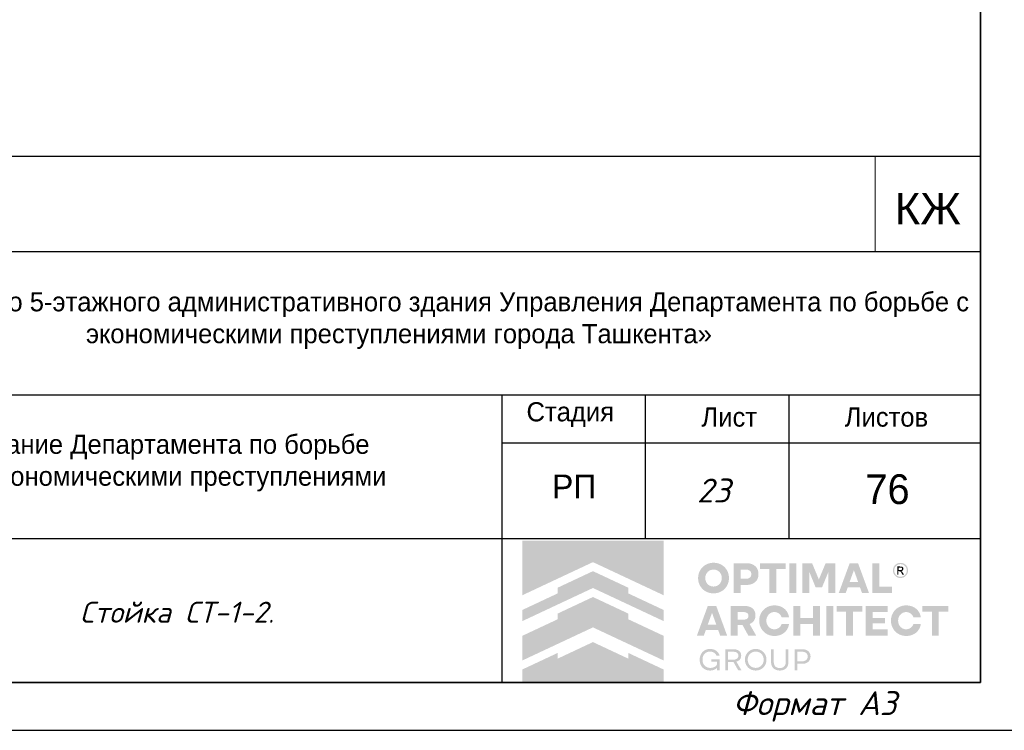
# Model space of a CAD drawing. Header units: millimetres. Extents: x -33345 to 4712671, y -3392 to 121473.
# Tile 278 of 656: x 1510796 to 1521087, y 44501 to 51926. Entities that reach past the tile are written whole.
import ezdxf

# ---------------------------------------------------------------- set-up
doc = ezdxf.new("R2010")
doc.units = ezdxf.units.MM
doc.layers.add('_линия', color=7, linetype='Continuous')
doc.layers.add('Текст', color=7, linetype='Continuous', lineweight=20)
doc.styles.add('_text', font='isocpeui.ttf')
doc.styles.add('ISOCPEUR', font='isocpeui.ttf', dxfattribs={"height": 300})
doc.styles.get("Standard").update_dxf_attribs({"font": 'arial.ttf'})
doc.styles.add('X-U-RW-01$0$StyleROMANS', font='GOTHIC.TTF')
doc.styles.add('Конструктор', font='isocpeui.ttf', dxfattribs={"height": 200})

# ---------------------------------------------------------------- blocks, each defined once
blk = doc.blocks.new('awertgre')
at = {"ltscale": 20}
blk.add_lwpolyline([(-49481172, 24226618), (-49439172, 24226618), (-49439172, 24196918), (-49481172, 24196918)], close=True, dxfattribs=at)
at = {"lineweight": 35}
blk.add_lwpolyline([(-49479172, 24226118), (-49439672, 24226118), (-49439672, 24197418), (-49479172, 24197418)], close=True, dxfattribs=at)
at = {"ltscale": 20, "insert": (-49442261, 24197327), "char_height": 250, "width": 9347.37, "attachment_point": 1, "style": 'ISOCPEUR'}
blk.add_mtext('Формат А3', dxfattribs=at)
blk = doc.blocks.new('logo')
at = {"true_color": 0x90e0ed}
h = blk.add_hatch(color=141, dxfattribs=at)
h.dxf.hatch_style = 1
h.paths.add_polyline_path([(5.672, 5.668), (0.009, 5.668), (0.009, 3.483), (1.425, 4.147), (2.84, 4.81), (4.256, 4.147), (5.672, 3.483)])
at = {"true_color": 0x212121}
h = blk.add_hatch(color=250, dxfattribs=at)
h.dxf.hatch_style = 1
h.paths.add_polyline_path([(8.107, 4.61), (8.086, 4.63), (8.064, 4.649), (8.041, 4.667), (8.017, 4.683), (7.992, 4.699), (7.967, 4.713), (7.94, 4.726), (7.912, 4.738), (7.884, 4.749), (7.855, 4.759), (7.825, 4.766), (7.795, 4.773), (7.763, 4.778), (7.732, 4.782), (7.7, 4.784), (7.667, 4.785), (7.634, 4.784), (7.602, 4.782), (7.571, 4.778), (7.54, 4.773), (7.51, 4.766), (7.48, 4.758), (7.451, 4.749), (7.422, 4.738), (7.394, 4.725), (7.367, 4.712), (7.341, 4.697), (7.316, 4.682), (7.292, 4.665), (7.269, 4.648), (7.247, 4.629), (7.226, 4.609), (7.206, 4.588), (7.187, 4.566), (7.169, 4.544), (7.153, 4.52), (7.137, 4.495), (7.122, 4.47), (7.109, 4.443), (7.097, 4.416), (7.086, 4.387), (7.076, 4.359), (7.068, 4.329), (7.061, 4.299), (7.056, 4.268), (7.053, 4.237), (7.05, 4.205), (7.05, 4.173), (7.05, 4.14), (7.053, 4.108), (7.056, 4.077), (7.061, 4.047), (7.068, 4.016), (7.076, 3.987), (7.086, 3.958), (7.097, 3.93), (7.109, 3.903), (7.122, 3.876), (7.137, 3.85), (7.153, 3.826), (7.169, 3.802), (7.187, 3.779), (7.206, 3.757), (7.226, 3.736), (7.247, 3.716), (7.269, 3.697), (7.292, 3.679), (7.316, 3.662), (7.341, 3.647), (7.367, 3.633), (7.394, 3.619), (7.422, 3.607), (7.451, 3.596), (7.48, 3.587), (7.51, 3.579), (7.54, 3.573), (7.571, 3.568), (7.602, 3.564), (7.634, 3.562), (7.667, 3.561), (7.7, 3.562), (7.732, 3.564), (7.763, 3.568), (7.795, 3.573), (7.825, 3.579), (7.855, 3.587), (7.884, 3.596), (7.912, 3.607), (7.94, 3.619), (7.967, 3.633), (7.992, 3.647), (8.017, 3.662), (8.041, 3.679), (8.064, 3.697), (8.086, 3.716), (8.107, 3.736), (8.127, 3.757), (8.146, 3.779), (8.164, 3.802), (8.181, 3.826), (8.196, 3.85), (8.211, 3.876), (8.224, 3.903), (8.237, 3.93), (8.248, 3.958), (8.257, 3.987), (8.265, 4.016), (8.272, 4.047), (8.277, 4.077), (8.281, 4.108), (8.283, 4.14), (8.284, 4.173), (8.283, 4.205), (8.281, 4.237), (8.277, 4.268), (8.272, 4.299), (8.265, 4.329), (8.257, 4.359), (8.248, 4.387), (8.237, 4.416), (8.224, 4.443), (8.211, 4.47), (8.196, 4.495), (8.181, 4.52), (8.164, 4.544), (8.146, 4.567), (8.127, 4.589)])
h.paths.add_polyline_path([(7.841, 4.464), (7.854, 4.455), (7.867, 4.446), (7.879, 4.436), (7.891, 4.426), (7.902, 4.415), (7.913, 4.403), (7.923, 4.391), (7.933, 4.379), (7.942, 4.366), (7.95, 4.352), (7.958, 4.338), (7.965, 4.324), (7.972, 4.308), (7.977, 4.293), (7.982, 4.277), (7.987, 4.261), (7.99, 4.244), (7.993, 4.228), (7.995, 4.21), (7.996, 4.193), (7.996, 4.175), (7.996, 4.157), (7.995, 4.139), (7.993, 4.121), (7.99, 4.104), (7.987, 4.088), (7.982, 4.071), (7.977, 4.055), (7.972, 4.039), (7.965, 4.024), (7.958, 4.009), (7.95, 3.994), (7.942, 3.981), (7.933, 3.967), (7.923, 3.955), (7.913, 3.942), (7.902, 3.931), (7.891, 3.92), (7.879, 3.909), (7.867, 3.9), (7.854, 3.891), (7.841, 3.882), (7.827, 3.874), (7.813, 3.867), (7.798, 3.86), (7.783, 3.854), (7.767, 3.849), (7.751, 3.844), (7.735, 3.841), (7.718, 3.838), (7.701, 3.836), (7.684, 3.835), (7.667, 3.834), (7.649, 3.835), (7.632, 3.836), (7.615, 3.838), (7.598, 3.841), (7.582, 3.844), (7.566, 3.849), (7.551, 3.854), (7.535, 3.86), (7.521, 3.867), (7.506, 3.874), (7.492, 3.882), (7.479, 3.891), (7.466, 3.9), (7.454, 3.909), (7.442, 3.92), (7.431, 3.931), (7.42, 3.942), (7.41, 3.955), (7.4, 3.967), (7.391, 3.981), (7.383, 3.994), (7.375, 4.009), (7.368, 4.024), (7.362, 4.039), (7.356, 4.055), (7.351, 4.071), (7.347, 4.088), (7.343, 4.104), (7.34, 4.121), (7.338, 4.139), (7.337, 4.157), (7.337, 4.175), (7.337, 4.193), (7.338, 4.21), (7.34, 4.228), (7.343, 4.244), (7.347, 4.261), (7.351, 4.277), (7.356, 4.293), (7.362, 4.308), (7.368, 4.324), (7.375, 4.338), (7.383, 4.352), (7.391, 4.366), (7.4, 4.379), (7.41, 4.391), (7.42, 4.403), (7.431, 4.415), (7.442, 4.426), (7.454, 4.436), (7.466, 4.446), (7.479, 4.455), (7.492, 4.464), (7.506, 4.472), (7.521, 4.479), (7.535, 4.486), (7.551, 4.492), (7.566, 4.497), (7.582, 4.501), (7.598, 4.505), (7.615, 4.508), (7.632, 4.51), (7.649, 4.511), (7.667, 4.511), (7.684, 4.511), (7.701, 4.51), (7.718, 4.508), (7.735, 4.505), (7.751, 4.501), (7.767, 4.497), (7.783, 4.492), (7.798, 4.486), (7.813, 4.479), (7.827, 4.472)], flags=16)
h.paths.add_polyline_path([(9.335, 4.648), (9.319, 4.662), (9.301, 4.675), (9.283, 4.687), (9.264, 4.698), (9.245, 4.709), (9.224, 4.719), (9.203, 4.728), (9.181, 4.736), (9.158, 4.743), (9.134, 4.749), (9.11, 4.755), (9.085, 4.759), (9.059, 4.762), (9.032, 4.765), (9.005, 4.766), (8.977, 4.767), (8.47, 4.767), (8.47, 3.579), (8.75, 3.579), (8.75, 3.898), (8.977, 3.898), (9.005, 3.898), (9.032, 3.9), (9.059, 3.902), (9.085, 3.906), (9.11, 3.91), (9.134, 3.915), (9.158, 3.921), (9.181, 3.928), (9.203, 3.936), (9.224, 3.945), (9.245, 3.954), (9.264, 3.965), (9.283, 3.976), (9.301, 3.988), (9.319, 4.001), (9.335, 4.014), (9.35, 4.029), (9.365, 4.044), (9.379, 4.059), (9.391, 4.076), (9.403, 4.093), (9.414, 4.111), (9.424, 4.13), (9.432, 4.15), (9.44, 4.17), (9.447, 4.191), (9.453, 4.212), (9.458, 4.234), (9.461, 4.257), (9.464, 4.28), (9.466, 4.304), (9.466, 4.329), (9.466, 4.353), (9.464, 4.377), (9.461, 4.401), (9.458, 4.424), (9.453, 4.446), (9.447, 4.468), (9.44, 4.489), (9.432, 4.51), (9.424, 4.53), (9.414, 4.549), (9.403, 4.567), (9.391, 4.585), (9.379, 4.602), (9.365, 4.618), (9.35, 4.633)])
h.paths.add_polyline_path([(8.75, 4.511), (8.959, 4.511), (8.984, 4.511), (9.008, 4.508), (9.031, 4.505), (9.052, 4.499), (9.071, 4.492), (9.09, 4.484), (9.106, 4.474), (9.121, 4.463), (9.135, 4.45), (9.147, 4.436), (9.156, 4.421), (9.165, 4.404), (9.171, 4.387), (9.175, 4.368), (9.178, 4.348), (9.179, 4.327), (9.178, 4.306), (9.175, 4.287), (9.171, 4.268), (9.165, 4.251), (9.156, 4.235), (9.147, 4.22), (9.135, 4.206), (9.121, 4.193), (9.106, 4.182), (9.09, 4.172), (9.071, 4.164), (9.052, 4.157), (9.031, 4.151), (9.008, 4.148), (8.984, 4.145), (8.959, 4.144), (8.75, 4.144)], flags=16)
h.paths.add_polyline_path([(10.558, 4.767), (9.528, 4.767), (9.528, 4.529), (9.904, 4.529), (9.904, 3.579), (10.182, 3.579), (10.182, 4.529), (10.558, 4.529)])
h.paths.add_polyline_path([(10.975, 4.767), (10.695, 4.767), (10.695, 3.579), (10.975, 3.579)])
h.paths.add_polyline_path([(11.611, 4.767), (11.223, 4.767), (11.223, 3.579), (11.498, 3.579), (11.498, 4.426), (11.751, 3.806), (12.012, 3.806), (12.267, 4.426), (12.267, 3.579), (12.542, 3.579), (12.542, 4.767), (12.154, 4.767), (11.882, 4.116)])
h.paths.add_polyline_path([(13.451, 4.767), (13.116, 4.767), (12.68, 3.579), (12.959, 3.579), (13.038, 3.799), (13.529, 3.799), (13.609, 3.579), (13.888, 3.579)])
h.paths.add_polyline_path([(13.285, 4.487), (13.457, 4.01), (13.111, 4.01)], flags=16)
h.paths.add_polyline_path([(14.306, 4.767), (14.026, 4.767), (14.026, 3.579), (14.808, 3.579), (14.808, 3.827), (14.306, 3.827)])
h.paths.add_polyline_path([(15.871, 2.84), (15.857, 2.86), (15.841, 2.879), (15.825, 2.898), (15.808, 2.916), (15.79, 2.933), (15.771, 2.949), (15.752, 2.964), (15.731, 2.978), (15.71, 2.992), (15.688, 3.004), (15.666, 3.016), (15.643, 3.027), (15.619, 3.037), (15.594, 3.046), (15.569, 3.053), (15.543, 3.06), (15.516, 3.066), (15.49, 3.071), (15.462, 3.074), (15.434, 3.077), (15.406, 3.079), (15.377, 3.079), (15.344, 3.078), (15.312, 3.076), (15.281, 3.072), (15.25, 3.067), (15.22, 3.061), (15.191, 3.052), (15.162, 3.043), (15.134, 3.031), (15.106, 3.019), (15.08, 3.005), (15.054, 2.991), (15.03, 2.975), (15.006, 2.958), (14.984, 2.94), (14.962, 2.921), (14.942, 2.901), (14.922, 2.88), (14.903, 2.858), (14.886, 2.835), (14.869, 2.811), (14.854, 2.787), (14.84, 2.761), (14.827, 2.734), (14.815, 2.707), (14.804, 2.679), (14.795, 2.65), (14.787, 2.621), (14.78, 2.591), (14.775, 2.561), (14.772, 2.53), (14.769, 2.499), (14.769, 2.468), (14.769, 2.436), (14.772, 2.405), (14.775, 2.374), (14.78, 2.344), (14.787, 2.314), (14.795, 2.285), (14.804, 2.256), (14.815, 2.228), (14.827, 2.201), (14.84, 2.174), (14.854, 2.149), (14.869, 2.124), (14.886, 2.1), (14.903, 2.077), (14.922, 2.055), (14.942, 2.034), (14.962, 2.014), (14.984, 1.995), (15.006, 1.977), (15.03, 1.96), (15.054, 1.945), (15.08, 1.93), (15.106, 1.916), (15.134, 1.904), (15.162, 1.893), (15.191, 1.883), (15.22, 1.875), (15.25, 1.868), (15.281, 1.863), (15.312, 1.859), (15.344, 1.857), (15.377, 1.856), (15.406, 1.856), (15.434, 1.858), (15.462, 1.861), (15.49, 1.864), (15.516, 1.869), (15.543, 1.875), (15.569, 1.882), (15.594, 1.89), (15.619, 1.898), (15.643, 1.908), (15.666, 1.919), (15.688, 1.931), (15.71, 1.943), (15.731, 1.957), (15.752, 1.971), (15.771, 1.986), (15.79, 2.002), (15.808, 2.019), (15.825, 2.037), (15.841, 2.056), (15.857, 2.075), (15.871, 2.096), (15.885, 2.117), (15.898, 2.139), (15.91, 2.161), (15.921, 2.185), (15.93, 2.209), (15.939, 2.233), (15.947, 2.259), (15.953, 2.284), (15.959, 2.311), (15.964, 2.338), (15.668, 2.338), (15.659, 2.314), (15.649, 2.291), (15.638, 2.269), (15.625, 2.249), (15.61, 2.23), (15.594, 2.213), (15.576, 2.196), (15.557, 2.181), (15.536, 2.168), (15.515, 2.156), (15.493, 2.146), (15.471, 2.138), (15.448, 2.132), (15.424, 2.127), (15.4, 2.125), (15.375, 2.124), (15.358, 2.124), (15.342, 2.125), (15.326, 2.127), (15.31, 2.13), (15.294, 2.134), (15.279, 2.139), (15.264, 2.144), (15.249, 2.15), (15.235, 2.157), (15.221, 2.165), (15.207, 2.173), (15.195, 2.182), (15.182, 2.191), (15.17, 2.201), (15.159, 2.212), (15.148, 2.223), (15.138, 2.235), (15.128, 2.247), (15.119, 2.26), (15.11, 2.273), (15.102, 2.287), (15.094, 2.302), (15.087, 2.316), (15.081, 2.332), (15.075, 2.348), (15.07, 2.364), (15.066, 2.381), (15.062, 2.397), (15.059, 2.414), (15.057, 2.432), (15.056, 2.45), (15.056, 2.468), (15.056, 2.486), (15.057, 2.503), (15.059, 2.521), (15.062, 2.538), (15.066, 2.555), (15.07, 2.571), (15.075, 2.587), (15.081, 2.603), (15.087, 2.619), (15.094, 2.634), (15.102, 2.648), (15.11, 2.662), (15.119, 2.675), (15.128, 2.688), (15.138, 2.7), (15.148, 2.712), (15.159, 2.723), (15.17, 2.734), (15.182, 2.744), (15.195, 2.753), (15.207, 2.762), (15.221, 2.77), (15.235, 2.778), (15.249, 2.785), (15.264, 2.791), (15.279, 2.797), (15.294, 2.801), (15.31, 2.805), (15.326, 2.808), (15.342, 2.81), (15.358, 2.811), (15.375, 2.812), (15.4, 2.811), (15.424, 2.808), (15.448, 2.803), (15.471, 2.797), (15.493, 2.789), (15.515, 2.779), (15.536, 2.767), (15.557, 2.754), (15.576, 2.739), (15.594, 2.722), (15.61, 2.705), (15.625, 2.686), (15.638, 2.666), (15.649, 2.644), (15.659, 2.621), (15.668, 2.597), (15.964, 2.597), (15.959, 2.624), (15.953, 2.651), (15.947, 2.677), (15.939, 2.702), (15.93, 2.726), (15.921, 2.75), (15.91, 2.774), (15.898, 2.796), (15.885, 2.818)])
h.paths.add_polyline_path([(14.632, 3.061), (13.76, 3.061), (13.76, 1.874), (14.632, 1.874), (14.632, 2.122), (14.04, 2.122), (14.04, 2.359), (14.528, 2.359), (14.528, 2.572), (14.04, 2.572), (14.04, 2.813), (14.632, 2.813)])
h.paths.add_polyline_path([(13.624, 3.061), (12.593, 3.061), (12.593, 2.824), (12.969, 2.824), (12.969, 1.874), (13.248, 1.874), (13.248, 2.824), (13.624, 2.824)])
h.paths.add_polyline_path([(12.457, 3.061), (12.177, 3.061), (12.177, 1.874), (12.457, 1.874)])
h.paths.add_polyline_path([(11.929, 3.061), (11.648, 3.061), (11.648, 2.572), (11.147, 2.572), (11.147, 3.061), (10.867, 3.061), (10.867, 1.874), (11.147, 1.874), (11.147, 2.329), (11.648, 2.329), (11.648, 1.874), (11.929, 1.874)])
h.paths.add_polyline_path([(10.624, 2.796), (10.611, 2.818), (10.597, 2.84), (10.583, 2.86), (10.567, 2.879), (10.551, 2.898), (10.534, 2.916), (10.516, 2.933), (10.497, 2.949), (10.477, 2.964), (10.457, 2.978), (10.436, 2.992), (10.414, 3.004), (10.392, 3.016), (10.368, 3.027), (10.344, 3.037), (10.32, 3.046), (10.294, 3.053), (10.269, 3.06), (10.242, 3.066), (10.215, 3.071), (10.188, 3.074), (10.16, 3.077), (10.132, 3.079), (10.103, 3.079), (10.07, 3.078), (10.038, 3.076), (10.007, 3.072), (9.976, 3.067), (9.946, 3.061), (9.917, 3.052), (9.888, 3.043), (9.86, 3.031), (9.832, 3.019), (9.806, 3.005), (9.78, 2.991), (9.756, 2.975), (9.732, 2.958), (9.71, 2.94), (9.688, 2.921), (9.667, 2.901), (9.648, 2.88), (9.629, 2.858), (9.612, 2.835), (9.595, 2.811), (9.58, 2.787), (9.566, 2.761), (9.553, 2.734), (9.541, 2.707), (9.53, 2.679), (9.52, 2.65), (9.512, 2.621), (9.506, 2.591), (9.501, 2.561), (9.497, 2.53), (9.495, 2.499), (9.494, 2.468), (9.495, 2.436), (9.497, 2.405), (9.501, 2.374), (9.506, 2.344), (9.512, 2.314), (9.52, 2.285), (9.53, 2.256), (9.541, 2.228), (9.553, 2.201), (9.566, 2.174), (9.58, 2.149), (9.595, 2.124), (9.612, 2.1), (9.629, 2.077), (9.648, 2.055), (9.667, 2.034), (9.688, 2.014), (9.71, 1.995), (9.732, 1.977), (9.756, 1.96), (9.78, 1.945), (9.806, 1.93), (9.832, 1.916), (9.86, 1.904), (9.888, 1.893), (9.917, 1.883), (9.946, 1.875), (9.976, 1.868), (10.007, 1.863), (10.038, 1.859), (10.07, 1.857), (10.103, 1.856), (10.132, 1.856), (10.16, 1.858), (10.188, 1.861), (10.215, 1.864), (10.242, 1.869), (10.269, 1.875), (10.294, 1.882), (10.32, 1.89), (10.344, 1.898), (10.368, 1.908), (10.392, 1.919), (10.414, 1.931), (10.436, 1.943), (10.457, 1.957), (10.477, 1.971), (10.497, 1.986), (10.516, 2.002), (10.534, 2.019), (10.551, 2.037), (10.567, 2.056), (10.583, 2.075), (10.597, 2.096), (10.611, 2.117), (10.624, 2.139), (10.636, 2.161), (10.646, 2.185), (10.656, 2.209), (10.665, 2.233), (10.673, 2.259), (10.679, 2.284), (10.685, 2.311), (10.689, 2.338), (10.393, 2.338), (10.385, 2.314), (10.375, 2.291), (10.364, 2.269), (10.351, 2.249), (10.336, 2.23), (10.32, 2.213), (10.302, 2.196), (10.282, 2.181), (10.262, 2.168), (10.241, 2.156), (10.219, 2.146), (10.197, 2.138), (10.174, 2.132), (10.15, 2.127), (10.126, 2.125), (10.101, 2.124), (10.084, 2.124), (10.068, 2.125), (10.052, 2.127), (10.036, 2.13), (10.02, 2.134), (10.005, 2.139), (9.99, 2.144), (9.975, 2.15), (9.961, 2.157), (9.947, 2.165), (9.933, 2.173), (9.92, 2.182), (9.908, 2.191), (9.896, 2.201), (9.885, 2.212), (9.874, 2.223), (9.864, 2.235), (9.854, 2.247), (9.844, 2.26), (9.836, 2.273), (9.828, 2.287), (9.82, 2.302), (9.813, 2.316), (9.806, 2.332), (9.801, 2.348), (9.796, 2.364), (9.791, 2.381), (9.788, 2.397), (9.785, 2.414), (9.783, 2.432), (9.782, 2.45), (9.782, 2.468), (9.782, 2.486), (9.783, 2.503), (9.785, 2.521), (9.788, 2.538), (9.791, 2.555), (9.796, 2.571), (9.801, 2.587), (9.806, 2.603), (9.813, 2.619), (9.82, 2.634), (9.828, 2.648), (9.836, 2.662), (9.844, 2.675), (9.854, 2.688), (9.864, 2.7), (9.874, 2.712), (9.885, 2.723), (9.896, 2.734), (9.908, 2.744), (9.92, 2.753), (9.933, 2.762), (9.947, 2.77), (9.961, 2.778), (9.975, 2.785), (9.99, 2.791), (10.005, 2.797), (10.02, 2.801), (10.036, 2.805), (10.052, 2.808), (10.068, 2.81), (10.084, 2.811), (10.101, 2.812), (10.126, 2.811), (10.15, 2.808), (10.174, 2.803), (10.197, 2.797), (10.219, 2.789), (10.241, 2.779), (10.262, 2.767), (10.282, 2.754), (10.302, 2.739), (10.32, 2.722), (10.336, 2.705), (10.351, 2.686), (10.364, 2.666), (10.375, 2.644), (10.385, 2.621), (10.393, 2.597), (10.689, 2.597), (10.685, 2.624), (10.679, 2.651), (10.673, 2.677), (10.665, 2.702), (10.656, 2.726), (10.646, 2.75), (10.636, 2.774)])
h.paths.add_polyline_path([(9.251, 2.936), (9.221, 2.962), (9.189, 2.986), (9.153, 3.006), (9.113, 3.023), (9.07, 3.037), (9.024, 3.047), (8.974, 3.055), (8.921, 3.06), (8.865, 3.061), (8.347, 3.061), (8.347, 1.874), (8.628, 1.874), (8.628, 2.294), (8.826, 2.294), (9.057, 1.874), (9.372, 1.874), (9.108, 2.335), (9.136, 2.346), (9.162, 2.359), (9.187, 2.374), (9.21, 2.39), (9.231, 2.407), (9.25, 2.425), (9.268, 2.445), (9.284, 2.466), (9.299, 2.488), (9.311, 2.512), (9.322, 2.537), (9.33, 2.563), (9.337, 2.59), (9.342, 2.619), (9.345, 2.649), (9.346, 2.68), (9.344, 2.725), (9.338, 2.766), (9.328, 2.805), (9.315, 2.842), (9.297, 2.876), (9.276, 2.907)])
h.paths.add_polyline_path([(8.949, 2.802), (8.967, 2.796), (8.984, 2.789), (8.999, 2.781), (9.012, 2.772), (9.024, 2.761), (9.035, 2.75), (9.044, 2.737), (9.051, 2.724), (9.056, 2.709), (9.06, 2.693), (9.063, 2.677), (9.064, 2.659), (9.063, 2.642), (9.06, 2.626), (9.056, 2.61), (9.051, 2.596), (9.044, 2.582), (9.035, 2.57), (9.024, 2.559), (9.012, 2.548), (8.999, 2.539), (8.984, 2.531), (8.967, 2.524), (8.949, 2.518), (8.93, 2.514), (8.909, 2.511), (8.887, 2.509), (8.863, 2.508), (8.628, 2.508), (8.628, 2.812), (8.863, 2.812), (8.887, 2.811), (8.909, 2.809), (8.93, 2.806)], flags=16)
h.paths.add_polyline_path([(7.773, 3.061), (7.438, 3.061), (7.002, 1.874), (7.28, 1.874), (7.36, 2.093), (7.851, 2.093), (7.931, 1.874), (8.209, 1.874)])
h.paths.add_polyline_path([(7.606, 2.781), (7.778, 2.304), (7.433, 2.304)], flags=16)
h.paths.add_polyline_path([(17.059, 3.061), (16.029, 3.061), (16.029, 2.824), (16.405, 2.824), (16.405, 1.874), (16.683, 1.874), (16.683, 2.824), (17.059, 2.824)])
at = {"true_color": 0xa7a9ac}
h = blk.add_hatch(color=253, dxfattribs=at)
h.dxf.hatch_style = 1
h.paths.add_polyline_path([(15.277, 4.754), (15.255, 4.763), (15.232, 4.77), (15.208, 4.776), (15.185, 4.779), (15.164, 4.781), (15.162, 4.781), (15.138, 4.781), (15.127, 4.78), (15.114, 4.779), (15.101, 4.777), (15.088, 4.775), (15.076, 4.772), (15.063, 4.769), (15.05, 4.765), (15.038, 4.76), (15.026, 4.755), (14.997, 4.739), (14.969, 4.721), (14.945, 4.701), (14.923, 4.679), (14.903, 4.654), (14.886, 4.628), (14.872, 4.599), (14.86, 4.567), (14.856, 4.553), (14.853, 4.539), (14.85, 4.525), (14.848, 4.51), (14.847, 4.496), (14.847, 4.481), (14.847, 4.466), (14.848, 4.452), (14.851, 4.426), (14.857, 4.402), (14.864, 4.378), (14.873, 4.355), (14.884, 4.333), (14.896, 4.312), (14.911, 4.291), (14.928, 4.272), (14.94, 4.259), (14.954, 4.247), (14.968, 4.236), (14.982, 4.225), (14.997, 4.216), (15.013, 4.207), (15.029, 4.2), (15.046, 4.193), (15.064, 4.187), (15.082, 4.182), (15.1, 4.179), (15.119, 4.176), (15.14, 4.175), (15.16, 4.175), (15.181, 4.176), (15.202, 4.179), (15.222, 4.183), (15.241, 4.188), (15.26, 4.195), (15.279, 4.203), (15.297, 4.212), (15.314, 4.222), (15.331, 4.234), (15.347, 4.247), (15.364, 4.263), (15.38, 4.28), (15.395, 4.298), (15.408, 4.317), (15.419, 4.337), (15.429, 4.358), (15.437, 4.38), (15.444, 4.403), (15.448, 4.418), (15.45, 4.433), (15.452, 4.448), (15.453, 4.463), (15.454, 4.466), (15.454, 4.49), (15.453, 4.501), (15.45, 4.523), (15.446, 4.544), (15.441, 4.565), (15.434, 4.586), (15.426, 4.605), (15.416, 4.624), (15.405, 4.643), (15.392, 4.661), (15.38, 4.676), (15.368, 4.69), (15.354, 4.703), (15.34, 4.715), (15.326, 4.726), (15.31, 4.736), (15.294, 4.745)])
h.paths.add_polyline_path([(15.249, 4.711), (15.292, 4.687), (15.329, 4.657), (15.36, 4.619), (15.383, 4.576), (15.398, 4.529), (15.403, 4.478), (15.398, 4.427), (15.383, 4.379), (15.36, 4.336), (15.329, 4.299), (15.291, 4.268), (15.248, 4.245), (15.2, 4.23), (15.149, 4.225), (15.099, 4.23), (15.051, 4.245), (15.009, 4.268), (14.971, 4.299), (14.941, 4.337), (14.917, 4.38), (14.903, 4.427), (14.897, 4.478), (14.903, 4.529), (14.917, 4.576), (14.941, 4.619), (14.972, 4.657), (15.009, 4.688), (15.052, 4.711), (15.099, 4.726), (15.15, 4.731), (15.201, 4.726)], flags=16)
h.paths.add_polyline_path([(15.197, 4.632), (15.209, 4.629), (15.219, 4.625), (15.227, 4.621), (15.235, 4.616), (15.242, 4.61), (15.249, 4.603), (15.254, 4.596), (15.259, 4.587), (15.263, 4.578), (15.267, 4.565), (15.269, 4.553), (15.269, 4.541), (15.267, 4.529), (15.264, 4.518), (15.259, 4.507), (15.252, 4.496), (15.244, 4.486), (15.238, 4.48), (15.232, 4.475), (15.225, 4.471), (15.218, 4.467), (15.211, 4.464), (15.203, 4.461), (15.196, 4.459), (15.187, 4.458), (15.177, 4.456), (15.177, 4.456), (15.189, 4.449), (15.197, 4.445), (15.203, 4.439), (15.209, 4.433), (15.215, 4.426), (15.226, 4.413), (15.235, 4.399), (15.245, 4.386), (15.254, 4.372), (15.29, 4.313), (15.291, 4.311), (15.289, 4.31), (15.23, 4.31), (15.226, 4.312), (15.182, 4.389), (15.157, 4.425), (15.152, 4.43), (15.147, 4.435), (15.141, 4.439), (15.135, 4.442), (15.129, 4.445), (15.122, 4.447), (15.115, 4.448), (15.107, 4.448), (15.072, 4.449), (15.07, 4.449), (15.07, 4.311), (15.018, 4.311), (15.018, 4.636), (15.02, 4.637), (15.161, 4.635), (15.173, 4.635), (15.185, 4.634)], flags=0)
h.paths.add_polyline_path([(15.178, 4.588), (15.187, 4.584), (15.196, 4.579), (15.2, 4.576), (15.203, 4.572), (15.206, 4.568), (15.209, 4.564), (15.211, 4.559), (15.212, 4.554), (15.213, 4.549), (15.213, 4.544), (15.213, 4.538), (15.212, 4.533), (15.211, 4.528), (15.209, 4.523), (15.206, 4.518), (15.203, 4.514), (15.199, 4.51), (15.195, 4.506), (15.19, 4.503), (15.184, 4.5), (15.178, 4.499), (15.173, 4.497), (15.161, 4.495), (15.15, 4.494), (15.138, 4.494), (15.127, 4.494), (15.074, 4.493), (15.071, 4.493), (15.071, 4.592), (15.096, 4.592), (15.159, 4.591), (15.169, 4.59)], flags=0)
h.paths.add_polyline_path([(15.267, 4.565), (15.263, 4.578), (15.259, 4.587), (15.254, 4.596), (15.249, 4.603), (15.242, 4.61), (15.235, 4.616), (15.227, 4.621), (15.219, 4.625), (15.209, 4.629), (15.197, 4.632), (15.185, 4.634), (15.173, 4.635), (15.161, 4.635), (15.02, 4.637), (15.018, 4.636), (15.018, 4.311), (15.07, 4.311), (15.07, 4.449), (15.072, 4.449), (15.107, 4.448), (15.115, 4.448), (15.122, 4.447), (15.129, 4.445), (15.135, 4.442), (15.141, 4.439), (15.147, 4.435), (15.152, 4.43), (15.157, 4.425), (15.182, 4.389), (15.226, 4.312), (15.23, 4.31), (15.289, 4.31), (15.291, 4.311), (15.29, 4.313), (15.254, 4.372), (15.245, 4.386), (15.235, 4.399), (15.226, 4.413), (15.215, 4.426), (15.209, 4.433), (15.203, 4.439), (15.197, 4.445), (15.189, 4.449), (15.177, 4.456), (15.187, 4.458), (15.196, 4.459), (15.203, 4.461), (15.211, 4.464), (15.218, 4.467), (15.225, 4.471), (15.232, 4.475), (15.238, 4.48), (15.244, 4.486), (15.252, 4.496), (15.259, 4.507), (15.264, 4.518), (15.267, 4.529), (15.269, 4.541), (15.269, 4.553)], flags=0)
at = {"true_color": 0x1f2877}
h = blk.add_hatch(color=166, dxfattribs=at)
h.dxf.hatch_style = 1
h.paths.add_polyline_path([(2.84, 4.449), (1.425, 3.786), (1.425, 3.558), (0.009, 2.894), (0.009, 2.448), (1.425, 3.112), (2.84, 3.775), (4.256, 3.112), (5.672, 2.448), (5.672, 2.894), (4.256, 3.558), (4.256, 3.786)])
h.paths.add_polyline_path([(2.84, 3.415), (1.425, 2.751), (1.425, 2.523), (0.009, 1.86), (0.009, 0.873), (1.425, 1.536), (2.84, 2.199), (4.256, 1.536), (5.672, 0.873), (5.672, 1.86), (4.256, 2.523), (4.256, 2.751)])
h.paths.add_polyline_path([(2.84, 1.611), (1.425, 0.947), (1.425, 1.176), (0.009, 0.512), (0.009, 0.005), (5.672, 0.005), (5.672, 0.512), (4.256, 1.176), (4.256, 0.947)])
at = {"true_color": 0xa7a9ac}
h = blk.add_hatch(color=253, dxfattribs=at)
h.dxf.hatch_style = 1
h.paths.add_polyline_path([(15.242, 4.61), (15.235, 4.616), (15.227, 4.621), (15.219, 4.625), (15.209, 4.629), (15.197, 4.632), (15.185, 4.634), (15.173, 4.635), (15.161, 4.635), (15.02, 4.637), (15.018, 4.636), (15.018, 4.311), (15.07, 4.311), (15.07, 4.449), (15.072, 4.449), (15.107, 4.448), (15.115, 4.448), (15.122, 4.447), (15.129, 4.445), (15.135, 4.442), (15.141, 4.439), (15.147, 4.435), (15.152, 4.43), (15.157, 4.425), (15.182, 4.389), (15.226, 4.312), (15.23, 4.31), (15.289, 4.31), (15.291, 4.311), (15.29, 4.313), (15.254, 4.372), (15.245, 4.386), (15.235, 4.399), (15.226, 4.413), (15.215, 4.426), (15.209, 4.433), (15.203, 4.439), (15.197, 4.445), (15.189, 4.449), (15.177, 4.456), (15.187, 4.458), (15.196, 4.459), (15.203, 4.461), (15.211, 4.464), (15.218, 4.467), (15.225, 4.471), (15.232, 4.475), (15.238, 4.48), (15.244, 4.486), (15.252, 4.496), (15.259, 4.507), (15.264, 4.518), (15.267, 4.529), (15.269, 4.541), (15.269, 4.553), (15.267, 4.565), (15.263, 4.578), (15.259, 4.587), (15.254, 4.596), (15.249, 4.603)])
h.paths.add_polyline_path([(15.169, 4.59), (15.178, 4.588), (15.187, 4.584), (15.196, 4.579), (15.2, 4.576), (15.203, 4.572), (15.206, 4.568), (15.209, 4.564), (15.211, 4.559), (15.212, 4.554), (15.213, 4.549), (15.213, 4.544), (15.213, 4.538), (15.212, 4.533), (15.211, 4.528), (15.209, 4.523), (15.206, 4.518), (15.203, 4.514), (15.199, 4.51), (15.195, 4.506), (15.19, 4.503), (15.184, 4.5), (15.178, 4.499), (15.173, 4.497), (15.161, 4.495), (15.15, 4.494), (15.138, 4.494), (15.127, 4.494), (15.074, 4.493), (15.071, 4.493), (15.071, 4.592), (15.096, 4.592), (15.159, 4.591)], flags=16)
h = blk.add_hatch(color=253, dxfattribs=at)
h.dxf.hatch_style = 1
h.paths.add_polyline_path([(7.824, 1.219), (7.813, 1.23), (7.803, 1.24), (7.791, 1.249), (7.78, 1.258), (7.768, 1.267), (7.756, 1.275), (7.743, 1.283), (7.73, 1.29), (7.716, 1.297), (7.703, 1.303), (7.688, 1.309), (7.674, 1.314), (7.659, 1.319), (7.644, 1.323), (7.628, 1.326), (7.613, 1.329), (7.597, 1.332), (7.581, 1.334), (7.564, 1.335), (7.547, 1.336), (7.53, 1.336), (7.506, 1.335), (7.483, 1.334), (7.461, 1.331), (7.439, 1.328), (7.417, 1.323), (7.396, 1.317), (7.376, 1.31), (7.356, 1.302), (7.337, 1.293), (7.319, 1.284), (7.301, 1.273), (7.284, 1.262), (7.268, 1.25), (7.253, 1.237), (7.238, 1.224), (7.224, 1.21), (7.211, 1.195), (7.199, 1.179), (7.187, 1.163), (7.176, 1.146), (7.166, 1.129), (7.157, 1.11), (7.149, 1.092), (7.141, 1.073), (7.134, 1.053), (7.128, 1.033), (7.124, 1.012), (7.119, 0.991), (7.116, 0.97), (7.114, 0.949), (7.113, 0.927), (7.112, 0.904), (7.113, 0.88), (7.114, 0.857), (7.116, 0.834), (7.12, 0.811), (7.124, 0.789), (7.129, 0.768), (7.135, 0.747), (7.142, 0.727), (7.15, 0.707), (7.159, 0.688), (7.168, 0.67), (7.178, 0.652), (7.189, 0.636), (7.201, 0.62), (7.214, 0.605), (7.227, 0.59), (7.241, 0.577), (7.255, 0.564), (7.271, 0.552), (7.286, 0.54), (7.303, 0.53), (7.32, 0.52), (7.338, 0.511), (7.357, 0.503), (7.376, 0.496), (7.396, 0.49), (7.416, 0.485), (7.436, 0.48), (7.458, 0.477), (7.479, 0.475), (7.501, 0.473), (7.524, 0.473), (7.546, 0.473), (7.567, 0.474), (7.588, 0.476), (7.608, 0.479), (7.627, 0.483), (7.646, 0.488), (7.664, 0.493), (7.682, 0.5), (7.699, 0.507), (7.716, 0.514), (7.732, 0.523), (7.747, 0.532), (7.761, 0.541), (7.775, 0.551), (7.789, 0.562), (7.802, 0.574), (7.802, 0.485), (7.911, 0.485), (7.911, 0.921), (7.578, 0.921), (7.578, 0.827), (7.802, 0.827), (7.802, 0.709), (7.794, 0.695), (7.785, 0.681), (7.774, 0.668), (7.763, 0.656), (7.75, 0.645), (7.735, 0.634), (7.72, 0.624), (7.703, 0.615), (7.685, 0.606), (7.666, 0.599), (7.647, 0.593), (7.627, 0.588), (7.606, 0.584), (7.585, 0.581), (7.563, 0.58), (7.54, 0.579), (7.522, 0.579), (7.505, 0.58), (7.488, 0.582), (7.472, 0.585), (7.456, 0.588), (7.441, 0.592), (7.425, 0.597), (7.411, 0.602), (7.396, 0.608), (7.383, 0.615), (7.369, 0.622), (7.357, 0.63), (7.345, 0.639), (7.333, 0.648), (7.322, 0.658), (7.311, 0.668), (7.301, 0.679), (7.292, 0.69), (7.283, 0.702), (7.275, 0.715), (7.267, 0.728), (7.26, 0.741), (7.253, 0.756), (7.247, 0.77), (7.242, 0.786), (7.237, 0.801), (7.234, 0.817), (7.23, 0.834), (7.228, 0.851), (7.226, 0.868), (7.225, 0.886), (7.225, 0.904), (7.225, 0.921), (7.226, 0.938), (7.228, 0.954), (7.23, 0.97), (7.233, 0.986), (7.236, 1.001), (7.24, 1.016), (7.245, 1.031), (7.25, 1.046), (7.256, 1.06), (7.262, 1.074), (7.27, 1.087), (7.277, 1.099), (7.285, 1.112), (7.294, 1.123), (7.304, 1.135), (7.314, 1.145), (7.324, 1.155), (7.335, 1.165), (7.347, 1.174), (7.359, 1.182), (7.371, 1.19), (7.385, 1.197), (7.398, 1.204), (7.412, 1.21), (7.427, 1.215), (7.442, 1.22), (7.458, 1.223), (7.474, 1.226), (7.49, 1.228), (7.508, 1.229), (7.525, 1.23), (7.547, 1.229), (7.569, 1.227), (7.59, 1.224), (7.61, 1.219), (7.629, 1.214), (7.648, 1.207), (7.667, 1.199), (7.684, 1.189), (7.701, 1.178), (7.716, 1.166), (7.73, 1.154), (7.743, 1.14), (7.755, 1.125), (7.765, 1.109), (7.775, 1.091), (7.783, 1.073), (7.908, 1.073), (7.903, 1.089), (7.897, 1.104), (7.891, 1.118), (7.884, 1.132), (7.877, 1.146), (7.869, 1.159), (7.861, 1.172), (7.852, 1.185), (7.843, 1.197), (7.834, 1.208)])
h.paths.add_polyline_path([(8.756, 1.163), (8.751, 1.175), (8.746, 1.187), (8.74, 1.198), (8.733, 1.208), (8.725, 1.219), (8.717, 1.229), (8.709, 1.238), (8.7, 1.247), (8.69, 1.255), (8.68, 1.263), (8.669, 1.271), (8.658, 1.278), (8.646, 1.285), (8.634, 1.291), (8.621, 1.296), (8.608, 1.301), (8.594, 1.306), (8.579, 1.31), (8.565, 1.314), (8.549, 1.317), (8.534, 1.319), (8.517, 1.321), (8.501, 1.322), (8.484, 1.323), (8.466, 1.323), (8.136, 1.323), (8.136, 0.485), (8.245, 0.485), (8.245, 0.814), (8.464, 0.814), (8.654, 0.485), (8.783, 0.485), (8.579, 0.828), (8.602, 0.835), (8.623, 0.843), (8.643, 0.853), (8.662, 0.863), (8.679, 0.875), (8.695, 0.888), (8.709, 0.902), (8.723, 0.917), (8.734, 0.933), (8.744, 0.95), (8.753, 0.968), (8.76, 0.986), (8.766, 1.006), (8.769, 1.026), (8.772, 1.047), (8.773, 1.07), (8.772, 1.084), (8.771, 1.098), (8.77, 1.112), (8.767, 1.125), (8.764, 1.138), (8.761, 1.151)])
h.paths.add_polyline_path([(8.245, 1.223), (8.455, 1.223), (8.479, 1.223), (8.501, 1.221), (8.522, 1.218), (8.541, 1.213), (8.56, 1.207), (8.577, 1.2), (8.592, 1.192), (8.606, 1.182), (8.619, 1.171), (8.63, 1.159), (8.639, 1.146), (8.647, 1.132), (8.653, 1.117), (8.657, 1.101), (8.659, 1.084), (8.66, 1.066), (8.659, 1.047), (8.657, 1.03), (8.653, 1.014), (8.647, 0.999), (8.639, 0.985), (8.63, 0.972), (8.619, 0.96), (8.606, 0.949), (8.592, 0.94), (8.577, 0.931), (8.56, 0.924), (8.541, 0.918), (8.522, 0.914), (8.501, 0.911), (8.479, 0.909), (8.455, 0.908), (8.245, 0.908)], flags=16)
h.paths.add_polyline_path([(9.702, 1.165), (9.689, 1.181), (9.676, 1.197), (9.662, 1.212), (9.647, 1.226), (9.631, 1.239), (9.615, 1.252), (9.598, 1.263), (9.581, 1.274), (9.563, 1.285), (9.544, 1.294), (9.525, 1.303), (9.505, 1.311), (9.484, 1.317), (9.464, 1.323), (9.443, 1.328), (9.421, 1.331), (9.399, 1.334), (9.377, 1.336), (9.355, 1.336), (9.332, 1.336), (9.31, 1.334), (9.288, 1.331), (9.266, 1.328), (9.245, 1.323), (9.225, 1.317), (9.204, 1.311), (9.184, 1.303), (9.165, 1.294), (9.146, 1.285), (9.128, 1.274), (9.111, 1.263), (9.094, 1.252), (9.078, 1.239), (9.062, 1.226), (9.047, 1.212), (9.033, 1.197), (9.02, 1.181), (9.007, 1.165), (8.995, 1.148), (8.984, 1.131), (8.974, 1.113), (8.965, 1.094), (8.956, 1.075), (8.948, 1.055), (8.941, 1.034), (8.936, 1.014), (8.931, 0.993), (8.928, 0.971), (8.925, 0.949), (8.923, 0.927), (8.923, 0.904), (8.923, 0.882), (8.925, 0.859), (8.928, 0.838), (8.931, 0.816), (8.936, 0.795), (8.941, 0.774), (8.948, 0.754), (8.956, 0.734), (8.965, 0.715), (8.974, 0.696), (8.984, 0.678), (8.995, 0.66), (9.007, 0.644), (9.02, 0.628), (9.033, 0.612), (9.047, 0.597), (9.062, 0.583), (9.078, 0.57), (9.094, 0.557), (9.111, 0.545), (9.128, 0.534), (9.146, 0.524), (9.165, 0.514), (9.184, 0.506), (9.204, 0.498), (9.225, 0.491), (9.245, 0.486), (9.266, 0.481), (9.288, 0.477), (9.31, 0.475), (9.332, 0.473), (9.355, 0.473), (9.377, 0.473), (9.399, 0.475), (9.421, 0.477), (9.443, 0.481), (9.464, 0.486), (9.484, 0.491), (9.505, 0.498), (9.525, 0.506), (9.544, 0.514), (9.563, 0.524), (9.581, 0.534), (9.598, 0.545), (9.615, 0.557), (9.631, 0.57), (9.647, 0.583), (9.662, 0.597), (9.676, 0.612), (9.689, 0.628), (9.702, 0.644), (9.714, 0.66), (9.725, 0.678), (9.735, 0.696), (9.744, 0.715), (9.753, 0.734), (9.761, 0.754), (9.768, 0.774), (9.773, 0.795), (9.778, 0.816), (9.782, 0.838), (9.784, 0.859), (9.786, 0.882), (9.786, 0.904), (9.786, 0.927), (9.784, 0.949), (9.782, 0.971), (9.778, 0.993), (9.773, 1.014), (9.768, 1.034), (9.761, 1.055), (9.753, 1.075), (9.744, 1.094), (9.735, 1.113), (9.725, 1.131), (9.714, 1.148)])
h.paths.add_polyline_path([(9.126, 1.137), (9.136, 1.148), (9.148, 1.158), (9.16, 1.167), (9.172, 1.176), (9.185, 1.184), (9.198, 1.192), (9.212, 1.199), (9.227, 1.205), (9.242, 1.211), (9.257, 1.216), (9.272, 1.22), (9.288, 1.223), (9.304, 1.226), (9.321, 1.228), (9.337, 1.229), (9.355, 1.23), (9.372, 1.229), (9.388, 1.228), (9.405, 1.226), (9.421, 1.223), (9.437, 1.22), (9.452, 1.216), (9.467, 1.211), (9.482, 1.205), (9.497, 1.199), (9.511, 1.192), (9.524, 1.184), (9.537, 1.176), (9.549, 1.167), (9.561, 1.158), (9.573, 1.148), (9.583, 1.137), (9.594, 1.126), (9.604, 1.114), (9.613, 1.102), (9.621, 1.089), (9.629, 1.076), (9.637, 1.063), (9.644, 1.048), (9.65, 1.034), (9.655, 1.019), (9.66, 1.003), (9.664, 0.988), (9.668, 0.972), (9.67, 0.955), (9.672, 0.939), (9.673, 0.922), (9.674, 0.904), (9.673, 0.887), (9.672, 0.87), (9.67, 0.853), (9.668, 0.837), (9.664, 0.821), (9.66, 0.805), (9.655, 0.79), (9.65, 0.775), (9.644, 0.76), (9.637, 0.746), (9.629, 0.732), (9.621, 0.719), (9.613, 0.707), (9.604, 0.694), (9.594, 0.683), (9.583, 0.672), (9.573, 0.661), (9.561, 0.651), (9.549, 0.641), (9.537, 0.633), (9.524, 0.624), (9.511, 0.617), (9.497, 0.61), (9.482, 0.603), (9.467, 0.598), (9.452, 0.593), (9.437, 0.589), (9.421, 0.585), (9.405, 0.582), (9.388, 0.581), (9.372, 0.579), (9.355, 0.579), (9.337, 0.579), (9.321, 0.581), (9.304, 0.582), (9.288, 0.585), (9.272, 0.589), (9.257, 0.593), (9.242, 0.598), (9.227, 0.603), (9.212, 0.61), (9.198, 0.617), (9.185, 0.624), (9.172, 0.633), (9.16, 0.641), (9.148, 0.651), (9.136, 0.661), (9.126, 0.672), (9.115, 0.683), (9.105, 0.694), (9.096, 0.707), (9.088, 0.719), (9.08, 0.732), (9.072, 0.746), (9.065, 0.76), (9.059, 0.775), (9.054, 0.79), (9.049, 0.805), (9.045, 0.821), (9.041, 0.837), (9.039, 0.853), (9.037, 0.87), (9.036, 0.887), (9.035, 0.904), (9.036, 0.922), (9.037, 0.939), (9.039, 0.955), (9.041, 0.972), (9.045, 0.988), (9.049, 1.003), (9.054, 1.019), (9.059, 1.034), (9.065, 1.048), (9.072, 1.063), (9.08, 1.076), (9.088, 1.089), (9.096, 1.102), (9.105, 1.114), (9.115, 1.126)], flags=16)
h.paths.add_polyline_path([(10.079, 1.323), (9.97, 1.323), (9.97, 0.817), (9.97, 0.797), (9.972, 0.778), (9.973, 0.759), (9.976, 0.741), (9.979, 0.723), (9.983, 0.705), (9.988, 0.689), (9.994, 0.672), (10, 0.656), (10.007, 0.641), (10.015, 0.627), (10.023, 0.613), (10.032, 0.6), (10.042, 0.587), (10.052, 0.575), (10.063, 0.564), (10.074, 0.553), (10.086, 0.543), (10.099, 0.534), (10.113, 0.525), (10.127, 0.517), (10.141, 0.51), (10.156, 0.503), (10.172, 0.496), (10.189, 0.491), (10.205, 0.486), (10.223, 0.482), (10.241, 0.479), (10.259, 0.476), (10.278, 0.474), (10.298, 0.473), (10.318, 0.473), (10.338, 0.473), (10.358, 0.474), (10.377, 0.476), (10.395, 0.479), (10.413, 0.482), (10.43, 0.486), (10.447, 0.491), (10.464, 0.496), (10.479, 0.503), (10.495, 0.51), (10.509, 0.517), (10.523, 0.525), (10.536, 0.534), (10.549, 0.543), (10.561, 0.553), (10.573, 0.564), (10.583, 0.575), (10.593, 0.587), (10.603, 0.6), (10.612, 0.613), (10.62, 0.627), (10.628, 0.641), (10.635, 0.656), (10.641, 0.672), (10.646, 0.689), (10.651, 0.705), (10.655, 0.723), (10.659, 0.741), (10.661, 0.759), (10.663, 0.778), (10.664, 0.797), (10.665, 0.817), (10.665, 1.323), (10.556, 1.323), (10.556, 0.817), (10.555, 0.788), (10.552, 0.761), (10.547, 0.736), (10.54, 0.713), (10.531, 0.691), (10.521, 0.671), (10.508, 0.653), (10.494, 0.636), (10.477, 0.621), (10.46, 0.608), (10.44, 0.597), (10.419, 0.589), (10.396, 0.582), (10.372, 0.577), (10.346, 0.574), (10.318, 0.573), (10.29, 0.574), (10.264, 0.577), (10.24, 0.582), (10.217, 0.589), (10.196, 0.597), (10.176, 0.608), (10.158, 0.621), (10.142, 0.636), (10.127, 0.653), (10.114, 0.671), (10.103, 0.691), (10.095, 0.713), (10.088, 0.736), (10.083, 0.761), (10.08, 0.788), (10.079, 0.817)])
h.paths.add_polyline_path([(11.497, 1.203), (11.488, 1.214), (11.479, 1.225), (11.469, 1.235), (11.459, 1.245), (11.448, 1.254), (11.437, 1.262), (11.425, 1.27), (11.412, 1.278), (11.399, 1.285), (11.385, 1.291), (11.371, 1.297), (11.356, 1.303), (11.341, 1.308), (11.326, 1.312), (11.309, 1.315), (11.293, 1.318), (11.276, 1.321), (11.259, 1.322), (11.241, 1.323), (11.223, 1.323), (10.911, 1.323), (10.911, 0.485), (11.02, 0.485), (11.02, 0.742), (11.223, 0.742), (11.241, 0.742), (11.259, 0.743), (11.276, 0.745), (11.293, 0.747), (11.309, 0.75), (11.326, 0.754), (11.341, 0.758), (11.356, 0.763), (11.371, 0.769), (11.385, 0.775), (11.399, 0.781), (11.412, 0.789), (11.425, 0.796), (11.437, 0.805), (11.448, 0.814), (11.459, 0.823), (11.469, 0.833), (11.479, 0.843), (11.488, 0.854), (11.497, 0.866), (11.505, 0.878), (11.512, 0.89), (11.519, 0.903), (11.525, 0.916), (11.53, 0.93), (11.535, 0.944), (11.539, 0.959), (11.542, 0.973), (11.545, 0.988), (11.546, 1.004), (11.548, 1.02), (11.548, 1.036), (11.548, 1.052), (11.546, 1.067), (11.545, 1.083), (11.542, 1.098), (11.539, 1.112), (11.535, 1.127), (11.53, 1.14), (11.525, 1.154), (11.519, 1.167), (11.512, 1.18), (11.505, 1.192)])
h.paths.add_polyline_path([(11.02, 1.223), (11.211, 1.223), (11.236, 1.223), (11.26, 1.22), (11.282, 1.216), (11.303, 1.21), (11.323, 1.203), (11.342, 1.194), (11.359, 1.184), (11.375, 1.171), (11.389, 1.158), (11.401, 1.143), (11.412, 1.128), (11.42, 1.111), (11.427, 1.093), (11.431, 1.074), (11.434, 1.054), (11.435, 1.033), (11.434, 1.012), (11.431, 0.992), (11.427, 0.973), (11.42, 0.955), (11.412, 0.938), (11.401, 0.922), (11.389, 0.907), (11.375, 0.894), (11.359, 0.882), (11.342, 0.871), (11.323, 0.862), (11.303, 0.855), (11.282, 0.849), (11.26, 0.845), (11.236, 0.843), (11.211, 0.842), (11.02, 0.842)], flags=16)
blk = doc.blocks.new('medgor')
at = {"linetype": 'Continuous', "lineweight": 0}
for p, q in [((-43992634, 22934575), (-43993734, 22934575)), ((-43993734, 22934575), (-43993734, 22933575))]:
    blk.add_line(p, q, dxfattribs=at)
at = {"ltscale": 25}
for p, q in [((-43992634, 22933575), (-44011134, 22933575)), ((-43992634, 22932075), (-44011134, 22932075)), ((-43997634, 22929075), (-43997634, 22932075)), ((-43996134, 22930575), (-43996134, 22932075)), ((-43994634, 22930575), (-43994634, 22932075)), ((-43992634, 22931575), (-43997634, 22931575)), ((-43992634, 22930575), (-44011134, 22930575))]:
    blk.add_line(p, q, dxfattribs=at)
blk.add_lwpolyline([(-44011134, 22934575), (-43992634, 22934575), (-43992634, 22929075), (-44011134, 22929075)], close=True, dxfattribs=at)
at = {"xscale": 261.1155435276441, "yscale": 261.1155435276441, "zscale": 261.1155435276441}
blk.add_blockref('logo', (-43997425, 22929076), dxfattribs=at)
at = {"color": 7, "linetype": 'Continuous', "lineweight": 0, "ltscale": 4, "insert": (-43993184, 22934025), "char_height": 330, "width": 1100, "attachment_point": 5}
blk.add_mtext('{\\C256;КЖ}', dxfattribs=at)
at = {"layer": 'Текст', "style": 'X-U-RW-01$0$StyleROMANS'}
blk.add_text('76', height=310.7, dxfattribs=at).set_placement((-43993836, 22930939))
at = {"layer": 'Текст', "attachment_point": 8, "style": 'X-U-RW-01$0$StyleROMANS'}
for s, insert, char_height, width in [('\\pxqc;«Строительство 5-этажного административного здания Управления Департамента по борьбе с экономическими преступлениями города Ташкента»', (-43998711, 22932559), 200, 11910.39), ('Стадия', (-43996921, 22931745), 200, 748.42), ('Лист', (-43995259, 22931745), 200, 748.42), ('Листов', (-43993616, 22931745), 200, 748.42), ('Здание Департамента по борьбе\\P с экономическими преступлениями', (-44001076, 22931070), 200, 11910.39), ('РП', (-43996880, 22930997), 250, 748.42)]:
    blk.add_mtext(s, dxfattribs=dict(at, insert=insert, char_height=char_height, width=width))

msp = doc.modelspace()

# ---------------------------------------------------------------- block references
msp.add_blockref('medgor', (45513470.951, -22884073.497, -1359241.5))
at = {"layer": '_линия', "color": 18, "true_color": 0x000000}
msp.add_blockref('awertgre', (50960508.78, -24152417.108, -1359241.5), dxfattribs=at)

# ---------------------------------------------------------------- texts
at = {"color": 7, "ltscale": 500, "insert": (1518048.037, 47006.803, -1359241.5), "char_height": 250, "width": 7000, "attachment_point": 5, "line_spacing_factor": 0.9, "style": 'Конструктор'}
msp.add_mtext('23', dxfattribs=at)
at = {"layer": '_линия', "ltscale": 100, "insert": (1512436.741, 45735.111, -2718483), "char_height": 220, "width": 5815.09898, "attachment_point": 5, "style": '_text'}
msp.add_mtext('{\\C0;Cтойка CТ-1-2.}', dxfattribs=at)

doc.saveas('drawing.dxf')
